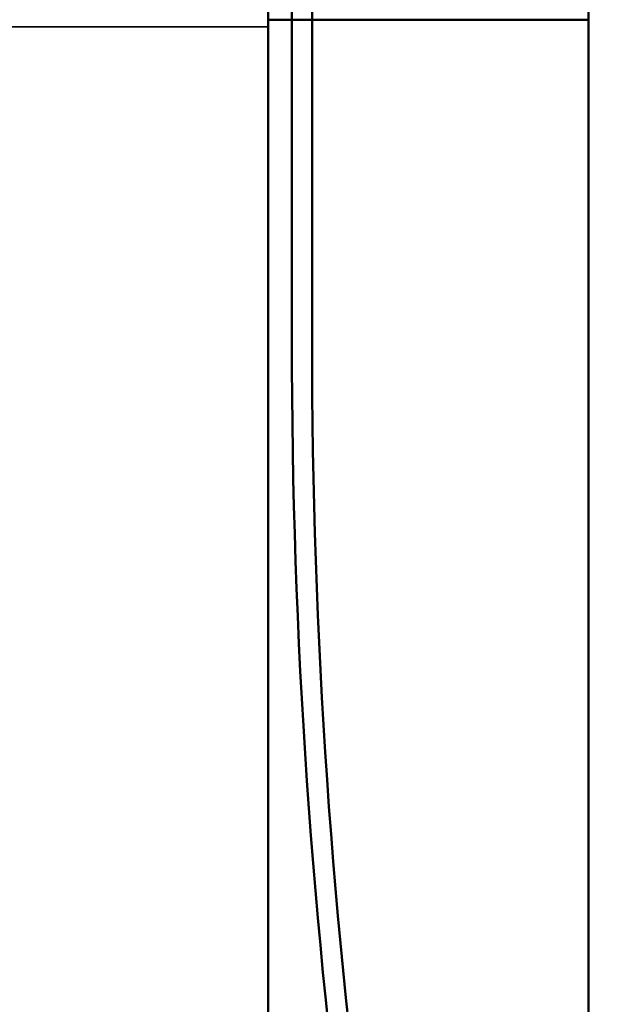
# Model space of a CAD drawing. Header units: inches. Extents: x 0.2 to 58.8, y 1.7 to 68.8.
# Tile 281 of 283: x 52.4 to 54.3, y 57.1 to 60.2. Entities that reach past the tile are written whole.
import ezdxf

# ---------------------------------------------------------------- set-up
doc = ezdxf.new("R2010")
doc.units = ezdxf.units.IN
doc.header["$MEASUREMENT"] = 0
for name, color, linetype, lineweight in [('Dimension (ANSI)', 7, 'Continuous', 25), ('Visible (ANSI)', 7, 'Continuous', 50), ('Visible Narrow (ANSI)', 7, 'Continuous', 35)]:
    doc.layers.add(name, color=color, linetype=linetype, lineweight=lineweight)
doc.styles.add('Note Text (ANSI)', font='tahoma.ttf')
doc.dimstyles.new('Default (ANSI)', dxfattribs={"dimtxt": 0.5, "dimasz": 0.098425, "dimexe": 0.125, "dimexo": 0.0625, "dimgap": 0.031496, "dimtad": 0, "dimtih": 1, "dimtoh": 1, "dimrnd": 1e-08, "dimzin": 4, "dimdsep": 46, "dimtxsty": 'Note Text (ANSI)', "dimcen": 0.09, "dimdle": 0.393701, "dimclrd": 256, "dimclre": 256, "dimclrt": 256, "dimadec": 0, "dimazin": 1, "dimtfac": 1, "dimtofl": 0, "dimtmove": 0, "dimatfit": 3, "dimfxl": 1, "dimtolj": 1, "dimtzin": 4, "dimlwd": -1, "dimlwe": -1, "dimarcsym": 0})

# ---------------------------------------------------------------- blocks, each defined once
blk = doc.blocks.new('*D10')
at = {"layer": 'Defpoints', "color": 0}
for p in [(53.6854, 65.0122), (49.0566, 40.8796), (56.9137, 40.8796)]:
    blk.add_point(p, dxfattribs=at)
at = {"layer": 'Dimension (ANSI)'}
for p, q in [((53.7479, 65.0122), (57.0387, 65.0122)), ((56.9137, 64.9138), (56.9137, 55.1839)), ((56.9137, 40.978), (56.9137, 54.4668)), ((49.1191, 40.8796), (57.0387, 40.8796))]:
    blk.add_line(p, q, dxfattribs=at)
for points in [[(56.8973, 64.9138), (56.9301, 64.9138), (56.9137, 65.0122)], [(56.8973, 40.978), (56.9301, 40.978), (56.9137, 40.8796)]]:
    blk.add_solid(points, dxfattribs=at)
at = {"layer": 'Dimension (ANSI)', "insert": (54.8793, 55.1524), "char_height": 0.5, "attachment_point": 1, "style": 'Note Text (ANSI)'}
blk.add_mtext('\\A1;24.13 [613.0]', dxfattribs=at)

msp = doc.modelspace()

# ---------------------------------------------------------------- linework, layer by layer
at = {"layer": 'Visible (ANSI)'}
for p, q in [((53.1829, 60.1822), (53.1829, 64.955)), ((53.2566, 64.955), (53.2566, 60.1822)), ((53.3196, 60.1822), (53.3196, 64.955)), ((54.1829, 60.1822), (54.1829, 64.2784)), ((53.1829, 42.9622), (53.1829, 60.1822)), ((53.1829, 60.1822), (53.2566, 60.1822)), ((53.2566, 59.1783), (53.2566, 60.1822)), ((53.3196, 60.1822), (53.2566, 60.1822)), ((53.3196, 60.1822), (54.1829, 60.1822)), ((53.3196, 60.1822), (53.3196, 59.1783)), ((54.1829, 60.1822), (54.1829, 43.2522))]:
    msp.add_line(p, q, dxfattribs=at)
for radius in [20.0315, 19.9685]:
    msp.add_arc((73.2881, 59.1783), radius, 180, 187.85963, dxfattribs=at)
at = {"layer": 'Visible Narrow (ANSI)'}
msp.add_line((53.1829, 60.16), (21.4369, 60.16), dxfattribs=at)

# ---------------------------------------------------------------- dimensions: what is measured, and where the dimension line sits
at = {"layer": 'Dimension (ANSI)'}
dim = msp.add_linear_dim(base=(56.9137, 40.8796), p1=(53.6854, 65.0122), p2=(49.0566, 40.8796), angle=90, dimstyle='Default (ANSI)', override={"dimdec": 2, "dimtp": 0, "dimtm": 0, "dimtdec": 2, "dimatfit": 1}, dxfattribs=at)
dim.commit()
dim.dimension.update_dxf_attribs({"geometry": '*D10', "text_midpoint": (56.9137, 54.8253), "dimtype": 160})

doc.saveas('drawing.dxf')
